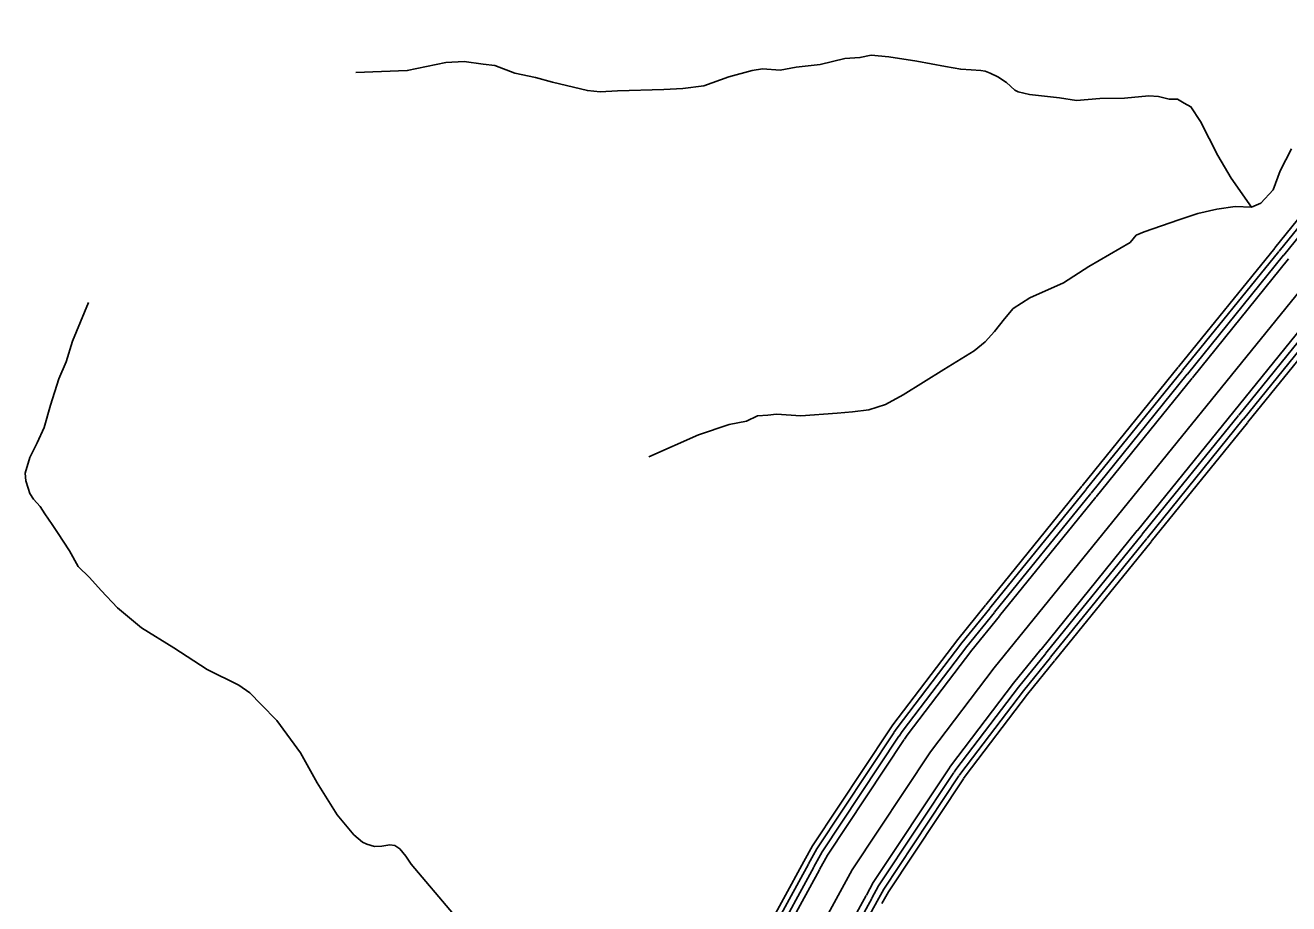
# Model space of a CAD drawing. Extents: x 1551132 to 1791609, y 378168 to 563823.
# Drawn here: x 1589901 to 1594033, y 417755 to 420628 of the extents above; entities that cross this region are included whole.
import ezdxf

# ---------------------------------------------------------------- set-up
doc = ezdxf.new("R2010")
doc.units = 0
doc.layers.add('DESIGN - TRANSPORTATION - Text', color=7, linetype='Continuous')
doc.layers.add('SURVEY - CENTERLINE - Preliminary Text', color=7, linetype='Continuous')

msp = doc.modelspace()

# ---------------------------------------------------------------- linework, layer by layer
at = {"layer": 'DESIGN - TRANSPORTATION - Text'}
for points in [[(1590982.155, 420473.548), (1591150.226, 420479.59), (1591276.531, 420506.149), (1591336.572, 420509.449), (1591398.47, 420500.716), (1591436.428, 420496.266), (1591502.151, 420471.465), (1591569.991, 420456.648), (1591625.823, 420441.973), (1591739.521, 420414.605), (1591781.478, 420410.114), (1591837.518, 420413.456), (1591989.565, 420417.689), (1592051.605, 420420.964), (1592119.712, 420430.181), (1592202.043, 420459.257), (1592278.283, 420480.391), (1592312.349, 420485.999), (1592370.298, 420481.316), (1592422.405, 420490.716), (1592500.511, 420499.817), (1592580.726, 420518.9), (1592630.766, 420522.326), (1592666.849, 420529.909), (1592724.798, 420525.226), (1592816.637, 420510.134), (1592910.452, 420493.008), (1592960.35, 420484.416), (1592994.325, 420482.016), (1593026.307, 420479.641), (1593040.282, 420477.475), (1593056.215, 420471.274), (1593082.073, 420458.958), (1593109.872, 420440.607), (1593137.596, 420416.248), (1593147.529, 420410.123), (1593185.437, 420401.673), (1593283.318, 420390.506), (1593339.225, 420381.847), (1593415.306, 420388.964), (1593495.321, 420390.031), (1593575.403, 420397.098), (1593607.377, 420394.723), (1593641.284, 420386.314), (1593669.284, 420385.989), (1593691.142, 420373.714), (1593713.008, 420361.439), (1593744.465, 420313.012), (1593801.231, 420202.193), (1593844.396, 420127.591), (1593911.036, 420032.697)], [(1591940.123, 419216.649), (1592102.936, 419288.834), (1592203.309, 419321.71), (1592259.441, 419333.069), (1592295.64, 419350.67), (1592329.656, 419352.27), (1592357.697, 419355.945), (1592437.645, 419351.003), (1592555.751, 419359.637), (1592605.791, 419363.053), (1592659.873, 419370.429), (1592714.072, 419387.821), (1592772.429, 419419.18), (1592905.351, 419501.732), (1593004.04, 419562.659), (1593040.373, 419592.276), (1593070.747, 419625.969), (1593103.222, 419667.645), (1593131.596, 419701.354), (1593185.995, 419736.772), (1593296.542, 419785.54), (1593379.14, 419838.641), (1593514.029, 419917.169), (1593534.295, 419940.969), (1593560.428, 419952.678), (1593672.867, 419991.412), (1593735.107, 420012.713), (1593797.255, 420026.005), (1593857.362, 420035.314), (1593911.336, 420032.68), (1593941.052, 420045.614), (1593981.385, 420090.09), (1594005.226, 420152.358), (1594041.9, 420223.519)], [(1591301.354, 417720.109), (1591163.182, 417883.947), (1591145.475, 417910.189), (1591125.742, 417934.448), (1591109.859, 417944.649), (1591093.884, 417946.84), (1591067.835, 417943.14), (1591043.819, 417941.415), (1591017.911, 417949.732), (1591003.978, 417955.907), (1590976.254, 417980.258), (1590920.972, 418044.993), (1590856.14, 418149.895), (1590801.249, 418248.673), (1590724.418, 418353.709), (1590673.011, 418406.385), (1590635.437, 418444.878), (1590599.704, 418469.329), (1590496.282, 418520.605), (1590387.076, 418591.982), (1590281.795, 418657.3), (1590202.522, 418722.31), (1590149.157, 418779.011), (1590111.633, 418821.513), (1590074.034, 418857.997), (1590046.601, 418908.39), (1590007.277, 418968.933), (1589989.569, 418995.175), (1589965.953, 419029.493), (1589950.22, 419053.71), (1589928.495, 419078.003), (1589916.696, 419096.161), (1589910.896, 419114.253), (1589903.171, 419138.379), (1589901.438, 419162.43), (1589916.021, 419214.331), (1589940.554, 419262.107), (1589963.111, 419311.909), (1589983.936, 419385.769), (1590010.902, 419471.563), (1590035.527, 419527.348), (1590056.284, 419595.2), (1590107.692, 419720.77)]]:
    msp.add_lwpolyline(points, dxfattribs=at)
at = {"layer": 'SURVEY - CENTERLINE - Preliminary Text'}
for points in [[(1590777.955, 412456.346), (1592043.086, 416594.797), (1592150.084, 416903.472), (1592286.514, 417247.889), (1592448.927, 417579.306), (1592604.849, 417865.239), (1592861.46, 418251.891), (1593069.722, 418525.723), (1594410.766, 420181.826), (1594824.182, 420678.348), (1594960.987, 420814.168), (1595091.426, 420928.388), (1595285.496, 421051.858), (1600278.989, 423681.755), (1600399.095, 423758.457), (1600533.9, 423862.427), (1600657.331, 423984.272), (1600723.921, 424059.007), (1600835.985, 424211.719), (1600918.816, 424354.681), (1600956.174, 424432.658), (1600998.398, 424544.753), (1601040.98, 424673.207)], [(1593987.543, 419899.86), (1594293.711, 420277.954), (1594303.669, 420289.912)], [(1594001.142, 419888.843), (1594307.235, 420266.853), (1594317.11, 420278.712)], [(1594016.684, 419876.259), (1594322.693, 420254.153), (1594332.485, 420265.912)], [(1593672.316, 419510.575), (1593986.968, 419899.152)], [(1593685.916, 419499.558), (1594000.567, 419888.135)], [(1593701.457, 419486.974), (1594016.109, 419875.551)], [(1593717.782, 419474.907), (1594032.442, 419863.492)], [(1593853.337, 419365.129), (1594167.997, 419753.715)], [(1593869.103, 419352.362), (1594183.763, 419740.948)], [(1593884.645, 419339.779), (1594199.304, 419728.364)], [(1593898.244, 419328.762), (1594212.904, 419717.347)], [(1593357.082, 419121.281), (1593671.741, 419509.866)], [(1593370.682, 419110.264), (1593685.341, 419498.849)], [(1593386.223, 419097.68), (1593700.882, 419486.266)], [(1593402.556, 419085.622), (1593717.215, 419474.207)], [(1593538.111, 418975.844), (1593852.77, 419364.429)], [(1593553.877, 418963.077), (1593868.537, 419351.662)], [(1593569.418, 418950.493), (1593884.078, 419339.079)], [(1593583.018, 418939.476), (1593897.678, 419328.062)], [(1593041.856, 418731.995), (1593356.515, 419120.581)], [(1593055.455, 418720.978), (1593370.115, 419109.564)], [(1593070.997, 418708.395), (1593385.656, 419096.98)], [(1593087.33, 418696.336), (1593401.981, 419084.913)], [(1593222.893, 418586.558), (1593537.544, 418975.135)], [(1593238.651, 418573.791), (1593553.302, 418962.368)], [(1593254.192, 418561.208), (1593568.843, 418949.785)], [(1593267.792, 418550.191), (1593582.443, 418938.768)], [(1592727.446, 418323.876), (1592737.954, 418339.71), (1592950.566, 418619.259), (1593041.289, 418731.295)], [(1592742.029, 418314.201), (1592752.221, 418329.56), (1592964.332, 418608.45), (1593054.889, 418720.278)], [(1592758.695, 418303.142), (1592768.528, 418317.968), (1592980.065, 418596.1), (1593070.43, 418707.695)], [(1592776.103, 418292.7), (1592785.078, 418306.209), (1592996.023, 418583.575), (1593086.755, 418695.628)], [(1592921.425, 418196.215), (1592927.3, 418205.065), (1593133.245, 418475.855), (1593222.31, 418585.85)], [(1592938.324, 418184.998), (1592943.833, 418193.306), (1593149.203, 418463.33), (1593238.076, 418573.083)], [(1592954.982, 418173.939), (1592960.141, 418181.706), (1593164.936, 418450.98), (1593253.617, 418560.499)], [(1592969.565, 418164.255), (1592974.415, 418171.564), (1593178.702, 418440.18), (1593267.217, 418549.482)], [(1592447.469, 417892.998), (1592475.018, 417943.524), (1592726.954, 418323.126)], [(1592462.827, 417884.623), (1592490.018, 417934.482), (1592741.537, 418313.451)], [(1592480.385, 417875.048), (1592507.159, 417924.149), (1592758.195, 418302.392)], [(1592498.626, 417866.139), (1592524.551, 417913.665), (1592775.595, 418291.934)], [(1592651.764, 417782.612), (1592674.064, 417823.496), (1592920.933, 418195.465)], [(1592669.572, 417772.903), (1592691.447, 417813.013), (1592937.833, 418184.256)], [(1592687.13, 417763.328), (1592708.588, 417802.679), (1592954.491, 418173.189)], [(1592702.488, 417754.945), (1592723.588, 417793.629), (1592969.074, 418163.514)], [(1592213.374, 417442.836), (1592314.372, 417648.925), (1592447.036, 417892.206)], [(1592229.082, 417435.136), (1592329.922, 417640.883), (1592462.394, 417883.831)], [(1592247.048, 417426.336), (1592347.688, 417631.691), (1592479.952, 417874.256)], [(1592265.656, 417418.219), (1592365.704, 417622.366), (1592498.193, 417865.331)], [(1592422.286, 417341.459), (1592520.659, 417542.189), (1592651.331, 417781.82)], [(1592440.502, 417332.525), (1592538.683, 417532.864), (1592669.139, 417772.103)], [(1592458.46, 417323.725), (1592556.45, 417523.672), (1592686.697, 417762.528)]]:
    msp.add_lwpolyline(points, dxfattribs=at)

doc.saveas('drawing.dxf')
